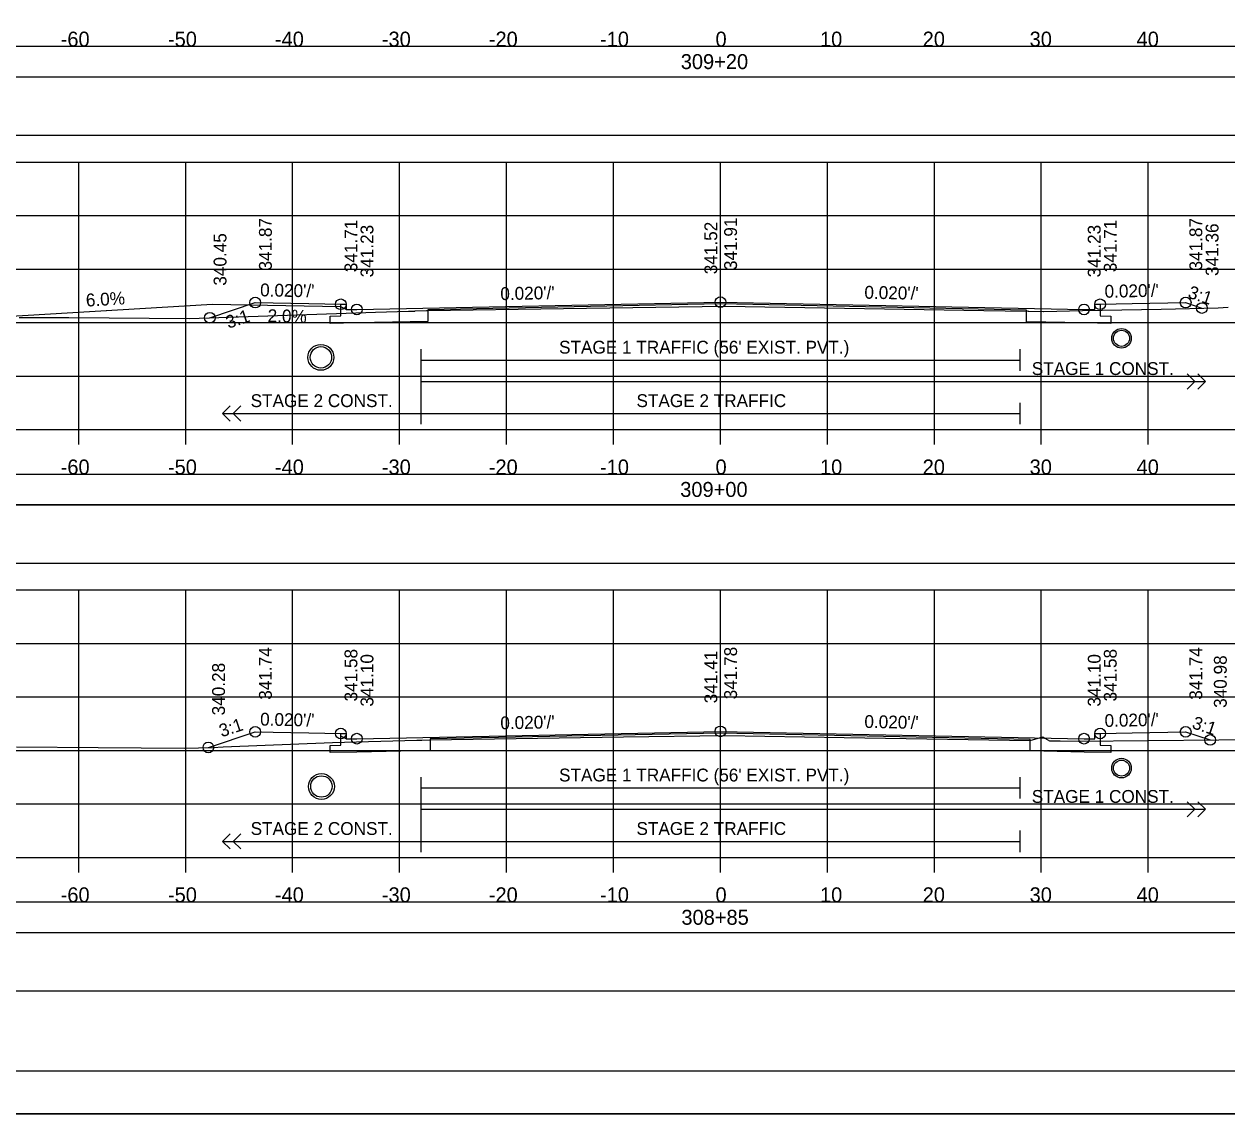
# Model space of a CAD drawing. Extents: x 1368122 to 1710785, y 373130 to 557566.
# Drawn here: x 1369290.4 to 1369402.9, y 374197 to 374298.9 of the extents above; entities that cross this region are included whole.
import ezdxf

# ---------------------------------------------------------------- set-up
doc = ezdxf.new("R2010")
doc.units = 0
for name, color, linetype in [('R_Alt Surface', 7, 'Continuous'), ('R_Axis', 7, 'Continuous'), ('R_Axis Annot', 7, 'Continuous'), ('R_Border', 7, 'Continuous'), ('R_Drive', 7, 'Continuous'), ('R_Exist Surface', 7, 'Continuous'), ('R_Fin Surface', 7, 'Continuous'), ('R_Grid', 7, 'Continuous'), ('R_No Plot', 7, 'Continuous'), ('R_Striping', 7, 'Continuous'), ('R_Water', 7, 'Continuous'), ('R_Xsect Elev', 7, 'Continuous'), ('R_Xsect Slope', 7, 'Continuous')]:
    doc.layers.add(name, color=color, linetype=linetype)

msp = doc.modelspace()

# ---------------------------------------------------------------- linework, layer by layer
for points in [[(1369206.41, 374293.99), (1369504.71, 374293.99), (1369504.71, 374296.81), (1369206.41, 374296.81)], [(1369206.41, 374288.52), (1369504.71, 374288.52), (1369504.71, 374293.94), (1369206.41, 374293.94)], [(1369206.41, 374253.99), (1369504.71, 374253.99), (1369504.71, 374256.81), (1369206.41, 374256.81)], [(1369206.41, 374248.52), (1369504.71, 374248.52), (1369504.71, 374253.94), (1369206.41, 374253.94)], [(1369206.41, 374213.99), (1369504.71, 374213.99), (1369504.71, 374216.81), (1369206.41, 374216.81)], [(1369206.41, 374208.52), (1369504.71, 374208.52), (1369504.71, 374213.94), (1369206.41, 374213.94)]]:
    msp.add_lwpolyline(points, close=True)
at = {"layer": 'R_Alt Surface'}
for points in [[(1369391.06, 374272.71), (1369391.06, 374271.62), (1369392.06, 374271.6), (1369392.06, 374270.93), (1369389.56, 374270.98), (1369384.17, 374271.08), (1369384.17, 374272.16), (1369355.56, 374272.74), (1369328.2, 374272.19), (1369328.19, 374271.11), (1369321.56, 374270.98), (1369319.06, 374270.93), (1369319.06, 374271.6), (1369320.06, 374271.62), (1369320.06, 374272.71)], [(1369391.06, 374232.58), (1369391.06, 374231.49), (1369392.06, 374231.47), (1369392.06, 374230.8), (1369389.56, 374230.85), (1369384.52, 374230.95), (1369384.52, 374232.03), (1369355.56, 374232.61), (1369328.42, 374232.07), (1369328.42, 374230.99), (1369321.56, 374230.85), (1369319.06, 374230.8), (1369319.06, 374231.47), (1369320.06, 374231.49), (1369320.06, 374232.58)]]:
    msp.add_lwpolyline(points, dxfattribs=at)
at = {"layer": 'R_Axis'}
for p, q in [((1369205.56, 374261), (1369505.56, 374261)), ((1369295.56, 374259.6), (1369295.56, 374261)), ((1369305.56, 374259.6), (1369305.56, 374261)), ((1369315.56, 374259.6), (1369315.56, 374261)), ((1369325.56, 374259.6), (1369325.56, 374261)), ((1369335.56, 374259.6), (1369335.56, 374261)), ((1369345.56, 374259.6), (1369345.56, 374261)), ((1369355.56, 374259.6), (1369355.56, 374261)), ((1369365.56, 374259.6), (1369365.56, 374261)), ((1369375.56, 374259.6), (1369375.56, 374261)), ((1369385.56, 374259.6), (1369385.56, 374261)), ((1369395.56, 374259.6), (1369395.56, 374261)), ((1369205.56, 374221), (1369505.56, 374221)), ((1369295.56, 374219.6), (1369295.56, 374221)), ((1369305.56, 374219.6), (1369305.56, 374221)), ((1369315.56, 374219.6), (1369315.56, 374221)), ((1369325.56, 374219.6), (1369325.56, 374221)), ((1369335.56, 374219.6), (1369335.56, 374221)), ((1369345.56, 374219.6), (1369345.56, 374221)), ((1369355.56, 374219.6), (1369355.56, 374221)), ((1369365.56, 374219.6), (1369365.56, 374221)), ((1369375.56, 374219.6), (1369375.56, 374221)), ((1369385.56, 374219.6), (1369385.56, 374221)), ((1369395.56, 374219.6), (1369395.56, 374221))]:
    msp.add_line(p, q, dxfattribs=at)
at = {"layer": 'R_Border'}
msp.add_line((1369513.74, 374201), (1369197.56, 374201), dxfattribs=at)
at = {"layer": 'R_Drive'}
for p, q in [((1369308.06, 374272.7), (1369288.18, 374271.5)), ((1369320.06, 374272.46), (1369308.06, 374272.7)), ((1369320.56, 374272.21), (1369320.06, 374272.46)), ((1369320.56, 374232.08), (1369320.06, 374232.33))]:
    msp.add_line(p, q, dxfattribs=at)
at = {"layer": 'R_Exist Surface'}
for points in [[(1369289.98, 374271.49), (1369294.64, 374271.49), (1369305.91, 374271.39), (1369323.31, 374271.99), (1369326.39, 374272.07), (1369326.67, 374272.06), (1369326.88, 374272.06), (1369326.97, 374272.07), (1369327.01, 374272.11), (1369328.09, 374272.13), (1369328.2, 374272.13), (1369340.89, 374272.31), (1369356.01, 374272.53), (1369380.19, 374272.13), (1369384.17, 374272.06), (1369384.29, 374272.1), (1369384.32, 374272.08), (1369385.77, 374272.05), (1369385.8, 374272.03), (1369389.42, 374272.12), (1369396.78, 374272.27), (1369402.09, 374272.39), (1369403.02, 374272.45)], [(1369289.73, 374231.35), (1369297.36, 374231.26), (1369305.43, 374231.21), (1369308.11, 374231.29), (1369309.06, 374231.34), (1369319.29, 374231.75), (1369327.16, 374231.95), (1369327.63, 374231.96), (1369328.42, 374232), (1369346.49, 374232.26), (1369356, 374232.41), (1369367.13, 374232.22), (1369384.52, 374231.92), (1369385.7, 374232.28), (1369385.8, 374232.22), (1369385.9, 374232.16), (1369386.34, 374231.89), (1369387.33, 374231.89), (1369389, 374231.88), (1369402.16, 374231.98), (1369406.02, 374232.06)]]:
    msp.add_lwpolyline(points, dxfattribs=at)
at = {"layer": 'R_Fin Surface'}
for points in [[(1369307.82, 374271.45), (1369312.06, 374272.87), (1369317.06, 374272.77), (1369320.06, 374272.71), (1369320.56, 374272.71), (1369320.56, 374272.21), (1369321.56, 374272.23), (1369355.56, 374272.91), (1369389.56, 374272.23), (1369390.56, 374272.21), (1369390.56, 374272.71), (1369391.06, 374272.71), (1369394.06, 374272.77), (1369399.06, 374272.87), (1369400.58, 374272.36)], [(1369307.68, 374231.28), (1369312.06, 374232.74), (1369317.06, 374232.64), (1369320.06, 374232.58), (1369320.56, 374232.58), (1369320.56, 374232.08), (1369321.56, 374232.1), (1369355.56, 374232.78), (1369389.56, 374232.1), (1369390.56, 374232.08), (1369390.56, 374232.58), (1369391.06, 374232.58), (1369394.06, 374232.64), (1369399.06, 374232.74), (1369401.35, 374231.98)]]:
    msp.add_lwpolyline(points, dxfattribs=at)
at = {"layer": 'R_Grid'}
for p, q in [((1369205.56, 374286), (1369505.56, 374286)), ((1369295.56, 374261), (1369295.56, 374286)), ((1369305.56, 374261), (1369305.56, 374286)), ((1369315.56, 374261), (1369315.56, 374286)), ((1369325.56, 374261), (1369325.56, 374286)), ((1369335.56, 374261), (1369335.56, 374286)), ((1369345.56, 374261), (1369345.56, 374286)), ((1369355.56, 374261), (1369355.56, 374286)), ((1369365.56, 374261), (1369365.56, 374286)), ((1369375.56, 374261), (1369375.56, 374286)), ((1369385.56, 374261), (1369385.56, 374286)), ((1369395.56, 374261), (1369395.56, 374286)), ((1369205.56, 374281), (1369505.56, 374281)), ((1369205.56, 374276), (1369505.56, 374276)), ((1369205.56, 374271), (1369505.56, 374271)), ((1369205.56, 374266), (1369505.56, 374266)), ((1369205.56, 374261), (1369505.56, 374261)), ((1369205.56, 374246), (1369505.56, 374246)), ((1369295.56, 374221), (1369295.56, 374246)), ((1369305.56, 374221), (1369305.56, 374246)), ((1369315.56, 374221), (1369315.56, 374246)), ((1369325.56, 374221), (1369325.56, 374246)), ((1369335.56, 374221), (1369335.56, 374246)), ((1369345.56, 374221), (1369345.56, 374246)), ((1369355.56, 374221), (1369355.56, 374246)), ((1369365.56, 374221), (1369365.56, 374246)), ((1369375.56, 374221), (1369375.56, 374246)), ((1369385.56, 374221), (1369385.56, 374246)), ((1369395.56, 374221), (1369395.56, 374246)), ((1369205.56, 374241), (1369505.56, 374241)), ((1369205.56, 374236), (1369505.56, 374236)), ((1369205.56, 374231), (1369505.56, 374231)), ((1369205.56, 374226), (1369505.56, 374226)), ((1369205.56, 374221), (1369505.56, 374221))]:
    msp.add_line(p, q, dxfattribs=at)
at = {"layer": 'R_No Plot'}
msp.add_line((1369185.16, 374197.02), (1369518.49, 374197.02), dxfattribs=at)
for points in [[(1369185.15, 374410.35), (1369518.49, 374410.35), (1369518.49, 374197.02), (1369185.15, 374197.02)], [(1369431.48, 374406.46), (1369451.1, 374406.46), (1369451.1, 374396.58), (1369467.21, 374396.58), (1369490.41, 374396.58), (1369490.53, 374368.42), (1369513.74, 374368.42), (1369513.74, 374201), (1369197.56, 374201), (1369197.56, 374406.46)]]:
    msp.add_lwpolyline(points, close=True, dxfattribs=at)
for centre, radius in [((1369312.06, 374272.87), 0.5), ((1369355.56, 374272.91), 0.5), ((1369399.06, 374272.87), 0.5), ((1369320.06, 374272.71), 0.5), ((1369321.56, 374272.23), 0.5), ((1369389.56, 374272.23), 0.5), ((1369391.06, 374272.71), 0.5), ((1369400.58, 374272.36), 0.5), ((1369307.82, 374271.45), 0.5), ((1369393.06, 374269.53), 0.917), ((1369318.2, 374267.75), 1.21), ((1369312.06, 374232.74), 0.5), ((1369320.06, 374232.58), 0.5), ((1369355.56, 374232.78), 0.5), ((1369391.06, 374232.58), 0.5), ((1369399.06, 374232.74), 0.5), ((1369307.68, 374231.28), 0.5), ((1369321.56, 374232.1), 0.5), ((1369389.56, 374232.1), 0.5), ((1369401.35, 374231.98), 0.5), ((1369393.06, 374229.35), 0.917), ((1369318.25, 374227.63), 1.21)]:
    msp.add_circle(centre, radius, dxfattribs=at)
at = {"layer": 'R_Striping'}
for p, q in [((1369399.92, 374265.5), (1369399.21, 374266.21)), ((1369399.21, 374264.79), (1369399.92, 374265.5)), ((1369400.92, 374265.5), (1369400.21, 374266.21)), ((1369400.21, 374264.79), (1369400.92, 374265.5)), ((1369309.01, 374262.5), (1369309.72, 374263.21)), ((1369309.01, 374262.5), (1369327.56, 374262.5)), ((1369309.72, 374261.79), (1369309.01, 374262.5)), ((1369310.01, 374262.5), (1369310.72, 374263.21)), ((1369310.72, 374261.79), (1369310.01, 374262.5)), ((1369399.92, 374225.5), (1369399.21, 374226.21)), ((1369400.92, 374225.5), (1369400.21, 374226.21)), ((1369399.21, 374224.79), (1369399.92, 374225.5)), ((1369400.21, 374224.79), (1369400.92, 374225.5)), ((1369309.01, 374222.5), (1369309.72, 374223.21)), ((1369310.01, 374222.5), (1369310.72, 374223.21)), ((1369309.01, 374222.5), (1369327.56, 374222.5)), ((1369309.72, 374221.79), (1369309.01, 374222.5)), ((1369310.72, 374221.79), (1369310.01, 374222.5))]:
    msp.add_line(p, q, dxfattribs=at)
for points in [[(1369327.56, 374268.5), (1369327.56, 374261.5)], [(1369383.56, 374268.5), (1369383.56, 374266.5)], [(1369327.56, 374267.5), (1369383.56, 374267.5)], [(1369327.56, 374265.5), (1369400.92, 374265.5)], [(1369383.56, 374263.5), (1369383.56, 374261.5)], [(1369327.56, 374262.5), (1369383.56, 374262.5)], [(1369327.56, 374228.5), (1369327.56, 374221.5)], [(1369383.56, 374228.5), (1369383.56, 374226.5)], [(1369327.56, 374227.5), (1369383.56, 374227.5)], [(1369327.56, 374225.5), (1369400.92, 374225.5)], [(1369383.56, 374223.5), (1369383.56, 374221.5)], [(1369327.56, 374222.5), (1369383.56, 374222.5)]]:
    msp.add_lwpolyline(points, dxfattribs=at)
at = {"layer": 'R_Water'}
for centre, radius in [((1369393.06, 374269.53), 0.75), ((1369318.2, 374267.75), 1), ((1369393.06, 374229.35), 0.75), ((1369318.25, 374227.63), 1)]:
    msp.add_circle(centre, radius, dxfattribs=at)
at = {"layer": 'R_Xsect Elev'}
for p, q in [((1369355.56, 374272.52), (1369355.56, 374282.52)), ((1369355.56, 374232.41), (1369355.56, 374242.41))]:
    msp.add_line(p, q, dxfattribs=at)

# ---------------------------------------------------------------- texts
at = {"layer": 'R_Axis Annot'}
for s, p in [('-60', (1369293.87, 374296.8)), ('-50', (1369303.9, 374296.8)), ('-40', (1369313.9, 374296.8)), ('-30', (1369323.9, 374296.8)), ('-20', (1369333.9, 374296.8)), ('-10', (1369344.3, 374296.8)), ('0', (1369355.1, 374296.8)), ('10', (1369364.87, 374296.8)), ('20', (1369374.47, 374296.8)), ('30', (1369384.47, 374296.8)), ('40', (1369394.47, 374296.8)), ('309+20', (1369351.85, 374294.7)), ('-60', (1369293.87, 374256.8)), ('-50', (1369303.9, 374256.8)), ('-40', (1369313.9, 374256.8)), ('-30', (1369323.9, 374256.8)), ('-20', (1369333.9, 374256.8)), ('-10', (1369344.3, 374256.8)), ('0', (1369355.1, 374256.8)), ('10', (1369364.87, 374256.8)), ('20', (1369374.47, 374256.8)), ('30', (1369384.47, 374256.8)), ('40', (1369394.47, 374256.8)), ('309+00', (1369351.8, 374254.7)), ('-60', (1369293.87, 374216.8)), ('-50', (1369303.9, 374216.8)), ('-40', (1369313.9, 374216.8)), ('-30', (1369323.9, 374216.8)), ('-20', (1369333.9, 374216.8)), ('-10', (1369344.3, 374216.8)), ('0', (1369355.1, 374216.8)), ('10', (1369364.87, 374216.8)), ('20', (1369374.47, 374216.8)), ('30', (1369384.47, 374216.8)), ('40', (1369394.47, 374216.8)), ('308+85', (1369351.91, 374214.7))]:
    msp.add_text(s, height=1.4, dxfattribs=at).set_placement(p)
at = {"layer": 'R_Striping'}
for s, p in [("STAGE 1 TRAFFIC (56' EXIST. PVT.)", (1369340.47, 374268.1)), ('STAGE 1 CONST.', (1369384.67, 374266.1)), ('STAGE 2 CONST.', (1369311.63, 374263.1)), ('STAGE 2 TRAFFIC', (1369347.71, 374263.1)), ("STAGE 1 TRAFFIC (56' EXIST. PVT.)", (1369340.47, 374228.1)), ('STAGE 1 CONST.', (1369384.67, 374226.1)), ('STAGE 2 CONST.', (1369311.63, 374223.1)), ('STAGE 2 TRAFFIC', (1369347.71, 374223.1))]:
    msp.add_text(s, height=1.2, dxfattribs=at).set_placement(p)
at = {"layer": 'R_Xsect Elev'}
for s, rotation, p in [('341.87', 90, (1369313.61, 374275.87)), ('341.71', 90, (1369321.61, 374275.71)), ('341.52', 90, (1369355.26, 374275.52)), ('341.91', 90, (1369357.11, 374275.91)), ('341.71', 90, (1369392.61, 374275.71)), ('341.87', 90, (1369400.61, 374275.87)), ('341.36', 90, (1369402.13, 374275.36)), ('340.45', 90, (1369309.37, 374274.45)), ('341.23', 90, (1369323.11, 374275.23)), ('341.23', 90, (1369391.11, 374275.23)), ('6.0%', 3.4336, (1369296.26, 374272.49)), ('2.0%', 358.8542, (1369313.21, 374271.05)), ('341.74', 90, (1369313.61, 374235.74)), ('341.58', 90, (1369321.61, 374235.58)), ('341.10', 90, (1369323.11, 374235.1)), ('341.41', 90, (1369355.26, 374235.41)), ('341.78', 90, (1369357.11, 374235.78)), ('341.10', 90, (1369391.11, 374235.1)), ('341.58', 90, (1369392.61, 374235.58)), ('341.74', 90, (1369400.61, 374235.74)), ('340.98', 90, (1369402.9, 374234.98)), ('340.28', 90, (1369309.23, 374234.28))]:
    msp.add_text(s, height=1.2, rotation=rotation, dxfattribs=at).set_placement(p)
at = {"layer": 'R_Xsect Slope'}
for s, rotation, p in [("0.020'/'", 358.8542, (1369312.51, 374273.46)), ("0.020'/'", 1.1458, (1369391.49, 374273.32)), ("0.020'/'", 1.1458, (1369334.99, 374273.1)), ("0.020'/'", 358.8542, (1369369.01, 374273.24)), ('3:1', 341.5651, (1369399.19, 374273.35)), ('3:1', 18.4349, (1369309.55, 374270.42)), ("0.020'/'", 358.8542, (1369312.51, 374233.33)), ("0.020'/'", 1.1458, (1369334.99, 374232.97)), ("0.020'/'", 358.8542, (1369369.01, 374233.11)), ("0.020'/'", 1.1458, (1369391.49, 374233.19)), ('3:1', 341.5651, (1369399.58, 374233.1)), ('3:1', 18.4349, (1369308.92, 374232.22))]:
    msp.add_text(s, height=1.2, rotation=rotation, dxfattribs=at).set_placement(p)

doc.saveas('drawing.dxf')
